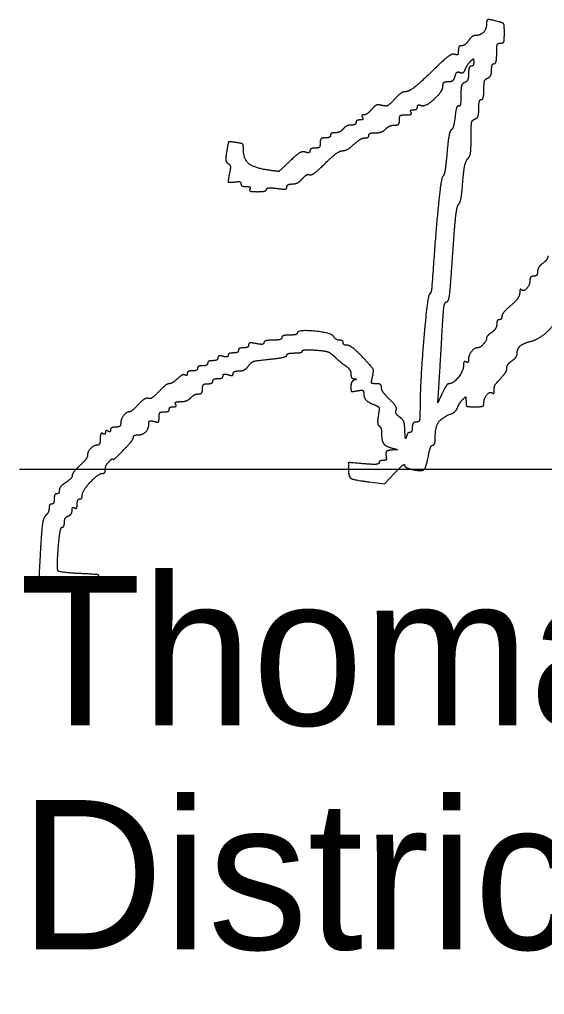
# Model space of a CAD drawing. Extents: x 0 to 34, y 0 to 22.
# Drawn here: x 24.5 to 24.993, y 8.324 to 9.238 of the extents above; entities that cross this region are included whole.
import ezdxf

# ---------------------------------------------------------------- set-up
doc = ezdxf.new("R2010")
doc.units = 0
doc.layers.add('SH_Data', color=7, linetype='Continuous')
doc.layers.add('SH_Text', color=7, linetype='Continuous')

msp = doc.modelspace()

# ---------------------------------------------------------------- linework, layer by layer
at = {"layer": 'SH_Data'}
msp.add_line((24.5, 8.816), (28, 8.816), dxfattribs=at)
at = {"layer": 'SH_Text'}
msp.add_line((24.54011, 8.70359), (24.54011, 8.70359), dxfattribs=at)
for points in [[(24.89664, 8.88722), (24.89238, 8.87822), (24.89371, 8.89742)], [(24.82855, 8.80418), (24.84247, 8.80254), (24.85192, 8.81238)]]:
    msp.add_lwpolyline(points, dxfattribs=at)
for points in [[(24.93817, 9.23325), (24.93817, 9.22862), (24.93247, 9.22262), (24.92807, 9.22262)], [(24.94957, 9.23551), (24.94093, 9.23782), (24.93817, 9.23728), (24.93817, 9.23325)], [(24.95497, 9.22474), (24.95497, 9.23238), (24.954, 9.23432), (24.94957, 9.23551)], [(24.92807, 9.22262), (24.92629, 9.22262), (24.92327, 9.22046), (24.92137, 9.21782)], [(24.95137, 9.21542), (24.95395, 9.21542), (24.95497, 9.21805), (24.95497, 9.22474)], [(24.91484, 9.21302), (24.91315, 9.21302), (24.91177, 9.21089), (24.91177, 9.20829)], [(24.92137, 9.21782), (24.91947, 9.21518), (24.91653, 9.21302), (24.91484, 9.21302)], [(24.94777, 9.20582), (24.94777, 9.21275), (24.94877, 9.21542), (24.95137, 9.21542)], [(24.90832, 9.20489), (24.90624, 9.20569), (24.89961, 9.20114), (24.89161, 9.19342)], [(24.91177, 9.20829), (24.91177, 9.20517), (24.9106, 9.20402), (24.90832, 9.20489)], [(24.94537, 9.19622), (24.94669, 9.19622), (24.94777, 9.20054), (24.94777, 9.20582)], [(24.89161, 9.19342), (24.87556, 9.17791), (24.86518, 9.16982), (24.86135, 9.16982)], [(24.91833, 9.19086), (24.91919, 9.19315), (24.92131, 9.19645), (24.92304, 9.19819)], [(24.92377, 9.19382), (24.92245, 9.19382), (24.92137, 9.19069), (24.92137, 9.18688)], [(24.92304, 9.19819), (24.92563, 9.20082), (24.92617, 9.20071), (24.92617, 9.19759)], [(24.92617, 9.19759), (24.92617, 9.19552), (24.92509, 9.19382), (24.92377, 9.19382)], [(24.94297, 9.19014), (24.94297, 9.19349), (24.94405, 9.19622), (24.94537, 9.19622)], [(24.9024, 9.17942), (24.90545, 9.17942), (24.90793, 9.18136), (24.90871, 9.18436)], [(24.90871, 9.18436), (24.9095, 9.18736), (24.91132, 9.18878), (24.91338, 9.188)], [(24.91338, 9.188), (24.91525, 9.18728), (24.91745, 9.18855), (24.91833, 9.19086)], [(24.92137, 9.18688), (24.92137, 9.18292), (24.91982, 9.17934), (24.91777, 9.17855)], [(24.93937, 9.18269), (24.94135, 9.18345), (24.94297, 9.1868), (24.94297, 9.19014)], [(24.8767, 9.15706), (24.88083, 9.15547), (24.89737, 9.17026), (24.89737, 9.17554)], [(24.89737, 9.17554), (24.89737, 9.17788), (24.89937, 9.17942), (24.9024, 9.17942)], [(24.91777, 9.17855), (24.91529, 9.1776), (24.91417, 9.17373), (24.91417, 9.16615)], [(24.93577, 9.17196), (24.93577, 9.17805), (24.93702, 9.18179), (24.93937, 9.18269)], [(24.86135, 9.16982), (24.85978, 9.16982), (24.85552, 9.16664), (24.85189, 9.16275)], [(24.91417, 9.16615), (24.91417, 9.16009), (24.91323, 9.15572), (24.91208, 9.15643)], [(24.93337, 9.16262), (24.93469, 9.16262), (24.93577, 9.16682), (24.93577, 9.17196)], [(24.84007, 9.15705), (24.83653, 9.15797), (24.83342, 9.15677), (24.83043, 9.15332)], [(24.85189, 9.16275), (24.84712, 9.15764), (24.84384, 9.15606), (24.84007, 9.15705)], [(24.87337, 9.15568), (24.87337, 9.15714), (24.87487, 9.15776), (24.8767, 9.15706)], [(24.91208, 9.15643), (24.91093, 9.15714), (24.90942, 9.15275), (24.90874, 9.14667)], [(24.93097, 9.15414), (24.93097, 9.15881), (24.93205, 9.16262), (24.93337, 9.16262)], [(24.82315, 9.14822), (24.82157, 9.14822), (24.82095, 9.14714), (24.82177, 9.14582)], [(24.83043, 9.15332), (24.828, 9.15051), (24.82472, 9.14822), (24.82315, 9.14822)], [(24.85657, 9.14342), (24.85657, 9.14697), (24.85817, 9.14822), (24.86271, 9.14822)], [(24.86271, 9.14822), (24.8662, 9.14822), (24.86821, 9.14926), (24.86737, 9.15062)], [(24.86737, 9.15062), (24.86655, 9.15194), (24.86757, 9.15302), (24.86963, 9.15302)], [(24.86963, 9.15302), (24.87169, 9.15302), (24.87337, 9.15421), (24.87337, 9.15568)], [(24.92737, 9.14429), (24.92963, 9.14515), (24.93097, 9.14882), (24.93097, 9.15414)], [(24.81126, 9.13862), (24.80879, 9.13862), (24.80541, 9.137), (24.80377, 9.13502)], [(24.81577, 9.14102), (24.81577, 9.1397), (24.81374, 9.13862), (24.81126, 9.13862)], [(24.81951, 9.14342), (24.81745, 9.14342), (24.81577, 9.14234), (24.81577, 9.14102)], [(24.82177, 9.14582), (24.82259, 9.1445), (24.82157, 9.14342), (24.81951, 9.14342)], [(24.84371, 9.13502), (24.84569, 9.137), (24.8494, 9.13862), (24.85194, 9.13862)], [(24.85194, 9.13862), (24.85497, 9.13862), (24.85657, 9.14028), (24.85657, 9.14342)], [(24.90874, 9.14667), (24.90805, 9.1406), (24.90645, 9.13495), (24.90517, 9.13412)], [(24.92377, 9.12653), (24.92377, 9.13887), (24.92466, 9.14325), (24.92737, 9.14429)], [(24.79177, 9.12902), (24.79177, 9.1277), (24.78961, 9.12662), (24.78697, 9.12662)], [(24.79628, 9.13142), (24.7938, 9.13142), (24.79177, 9.13034), (24.79177, 9.12902)], [(24.80377, 9.13502), (24.80213, 9.13304), (24.79876, 9.13142), (24.79628, 9.13142)], [(24.82407, 9.12662), (24.8261, 9.12662), (24.82777, 9.1277), (24.82777, 9.12902)], [(24.82777, 9.12902), (24.82777, 9.13034), (24.83055, 9.13142), (24.83394, 9.13142)], [(24.83394, 9.13142), (24.83734, 9.13142), (24.84173, 9.13304), (24.84371, 9.13502)], [(24.90517, 9.13412), (24.90388, 9.1333), (24.90205, 9.12344), (24.90109, 9.11223)], [(24.70311, 9.12231), (24.69651, 9.12328), (24.69594, 9.12272), (24.69445, 9.11389)], [(24.71017, 9.11544), (24.71017, 9.12006), (24.7087, 9.12149), (24.70311, 9.12231)], [(24.78217, 9.12182), (24.78217, 9.11862), (24.78057, 9.11702), (24.77737, 9.11702)], [(24.78697, 9.12662), (24.78377, 9.12662), (24.78217, 9.12502), (24.78217, 9.12182)], [(24.80321, 9.11462), (24.80552, 9.11462), (24.81033, 9.11732), (24.81389, 9.12062)], [(24.81389, 9.12062), (24.81745, 9.12392), (24.82203, 9.12662), (24.82407, 9.12662)], [(24.92056, 9.10695), (24.92261, 9.109), (24.92377, 9.11606), (24.92377, 9.12653)], [(24.69445, 9.11389), (24.69337, 9.10752), (24.6938, 9.10384), (24.69577, 9.10262)], [(24.73242, 9.09658), (24.71989, 9.09846), (24.71017, 9.1067), (24.71017, 9.11544)], [(24.76834, 9.11324), (24.76551, 9.11414), (24.76064, 9.11132), (24.75368, 9.10477)], [(24.77257, 9.11446), (24.77257, 9.11305), (24.77067, 9.1125), (24.76834, 9.11324)], [(24.77737, 9.11702), (24.77473, 9.11702), (24.77257, 9.11587), (24.77257, 9.11446)], [(24.78675, 9.10262), (24.79348, 9.10922), (24.80089, 9.11462), (24.80321, 9.11462)], [(24.90109, 9.11223), (24.90012, 9.10101), (24.8984, 9.09125), (24.89724, 9.09054)], [(24.69577, 9.10262), (24.69767, 9.10145), (24.69811, 9.09821), (24.69704, 9.09332)], [(24.75368, 9.10477), (24.74377, 9.09543), (24.74274, 9.09503), (24.73242, 9.09658)], [(24.77221, 9.09205), (24.77346, 9.09127), (24.78001, 9.09603), (24.78675, 9.10262)], [(24.91592, 9.08482), (24.91673, 9.09561), (24.91873, 9.10512), (24.92056, 9.10695)], [(24.69704, 9.09332), (24.69539, 9.08584), (24.69666, 9.08459), (24.70477, 9.08564)], [(24.70477, 9.08564), (24.70642, 9.08585), (24.70777, 9.0849), (24.70777, 9.08352)], [(24.70777, 9.08352), (24.70777, 9.08215), (24.70999, 9.08102), (24.71271, 9.08102)], [(24.75097, 9.0807), (24.75097, 9.0822), (24.75327, 9.08342), (24.75609, 9.08342)], [(24.75609, 9.08342), (24.7589, 9.08342), (24.76317, 9.08568), (24.76556, 9.08844)], [(24.76556, 9.08844), (24.76796, 9.0912), (24.77095, 9.09282), (24.77221, 9.09205)], [(24.89724, 9.09054), (24.89558, 9.08952), (24.89038, 9.03744), (24.88706, 8.98862)], [(24.91199, 9.06436), (24.91337, 9.0652), (24.91513, 9.07441), (24.91592, 9.08482)], [(24.71271, 9.08102), (24.71543, 9.08102), (24.71699, 9.07994), (24.71617, 9.07862)], [(24.71617, 9.07862), (24.71529, 9.07719), (24.71815, 9.07622), (24.72323, 9.07622)], [(24.72323, 9.07622), (24.72793, 9.07622), (24.73177, 9.0772), (24.73177, 9.07839)], [(24.73177, 9.07839), (24.73177, 9.07959), (24.73609, 9.07998), (24.74137, 9.07927)], [(24.74137, 9.07927), (24.74767, 9.07843), (24.75097, 9.07892), (24.75097, 9.0807)], [(24.90656, 9.01792), (24.90821, 9.04306), (24.9106, 9.0635), (24.91199, 9.06436)], [(24.90086, 8.97302), (24.90272, 8.97302), (24.90456, 8.98749), (24.90656, 9.01792)], [(24.99577, 9.01622), (24.99577, 9.01416), (24.99361, 9.01092), (24.99097, 9.00902)], [(24.98617, 9.00129), (24.98617, 8.99894), (24.98455, 8.99702), (24.98257, 8.99702)], [(24.99097, 9.00902), (24.98833, 9.00712), (24.98617, 9.00364), (24.98617, 9.00129)], [(24.97897, 8.99325), (24.97897, 8.98878), (24.97299, 8.9822), (24.97086, 8.98433)], [(24.98257, 8.99702), (24.98059, 8.99702), (24.97897, 8.99532), (24.97897, 8.99325)], [(24.88706, 8.98862), (24.88679, 8.98466), (24.88572, 8.98079), (24.88469, 8.98003)], [(24.97086, 8.98433), (24.97004, 8.98515), (24.96935, 8.98375), (24.96932, 8.98122)], [(24.88469, 8.98003), (24.88269, 8.97855), (24.87591, 8.89742), (24.87582, 8.87402)], [(24.96932, 8.98122), (24.96929, 8.97869), (24.96551, 8.97339), (24.96092, 8.96944)], [(24.89658, 8.94482), (24.89759, 8.96352), (24.89903, 8.97302), (24.90086, 8.97302)], [(24.96092, 8.96944), (24.95633, 8.96549), (24.95257, 8.9609), (24.95257, 8.95924)], [(24.95017, 8.95622), (24.94885, 8.95622), (24.94777, 8.9543), (24.94777, 8.95195)], [(24.95257, 8.95924), (24.95257, 8.95758), (24.95149, 8.95622), (24.95017, 8.95622)], [(24.97963, 8.9359), (24.98733, 8.93783), (25.00297, 8.95206), (25.00297, 8.95714)], [(24.94777, 8.95195), (24.94777, 8.9496), (24.94561, 8.94612), (24.94297, 8.94422)], [(24.74617, 8.93942), (24.74617, 8.9381), (24.74239, 8.93702), (24.73777, 8.93702)], [(24.75337, 8.94182), (24.74941, 8.94182), (24.74617, 8.94074), (24.74617, 8.93942)], [(24.76057, 8.94362), (24.76057, 8.94263), (24.75733, 8.94182), (24.75337, 8.94182)], [(24.79489, 8.9404), (24.79286, 8.94398), (24.76056, 8.94701), (24.76057, 8.94362)], [(24.80029, 8.93702), (24.79838, 8.93702), (24.79595, 8.93854), (24.79489, 8.9404)], [(24.89371, 8.89742), (24.89444, 8.90798), (24.89573, 8.92931), (24.89658, 8.94482)], [(24.93817, 8.93872), (24.93817, 8.93633), (24.93202, 8.92982), (24.92977, 8.92982)], [(24.94297, 8.94422), (24.94033, 8.94232), (24.93817, 8.93984), (24.93817, 8.93872)], [(24.71017, 8.92982), (24.70753, 8.92982), (24.70537, 8.92874), (24.70537, 8.92742)], [(24.71497, 8.93252), (24.71497, 8.93103), (24.71281, 8.92982), (24.71017, 8.92982)], [(24.72217, 8.93378), (24.71758, 8.9347), (24.71497, 8.93424), (24.71497, 8.93252)], [(24.72937, 8.93468), (24.72937, 8.93336), (24.72623, 8.93297), (24.72217, 8.93378)], [(24.73777, 8.93702), (24.73315, 8.93702), (24.72937, 8.93597), (24.72937, 8.93468)], [(24.76537, 8.92682), (24.76537, 8.92781), (24.77093, 8.92823), (24.77773, 8.92776)], [(24.80377, 8.93462), (24.80377, 8.93594), (24.8022, 8.93702), (24.80029, 8.93702)], [(24.80761, 8.93222), (24.8055, 8.93222), (24.80377, 8.9333), (24.80377, 8.93462)], [(24.8221, 8.92095), (24.81624, 8.92715), (24.80972, 8.93222), (24.80761, 8.93222)], [(24.92977, 8.92982), (24.92676, 8.92982), (24.92137, 8.92291), (24.92137, 8.91905)], [(24.96697, 8.92452), (24.96697, 8.9291), (24.97255, 8.93412), (24.97963, 8.9359)], [(24.68617, 8.9205), (24.68617, 8.91903), (24.68401, 8.91782), (24.68137, 8.91782)], [(24.69097, 8.92192), (24.68829, 8.92263), (24.68617, 8.922), (24.68617, 8.9205)], [(24.69577, 8.92284), (24.69577, 8.92165), (24.69361, 8.92123), (24.69097, 8.92192)], [(24.70057, 8.92502), (24.69793, 8.92502), (24.69577, 8.92404), (24.69577, 8.92284)], [(24.70537, 8.92742), (24.70537, 8.9261), (24.70321, 8.92502), (24.70057, 8.92502)], [(24.7149, 8.91292), (24.71744, 8.91644), (24.72238, 8.91802), (24.73463, 8.91923)], [(24.73463, 8.91923), (24.74362, 8.92011), (24.75097, 8.92178), (24.75097, 8.92293)], [(24.75097, 8.92293), (24.75097, 8.92408), (24.75421, 8.92502), (24.75817, 8.92502)], [(24.75817, 8.92502), (24.76213, 8.92502), (24.76537, 8.92583), (24.76537, 8.92682)], [(24.77773, 8.92776), (24.78629, 8.92717), (24.79173, 8.92532), (24.79541, 8.92176)], [(24.79541, 8.92176), (24.79832, 8.91893), (24.80302, 8.91503), (24.80584, 8.91309)], [(24.83127, 8.90295), (24.83251, 8.9086), (24.83105, 8.91147), (24.8221, 8.92095)], [(24.92137, 8.91905), (24.92137, 8.9169), (24.92029, 8.9158), (24.91897, 8.91662)], [(24.96217, 8.91782), (24.96481, 8.91972), (24.96697, 8.92274), (24.96697, 8.92452)], [(24.66697, 8.91062), (24.66697, 8.9093), (24.66481, 8.90822), (24.66217, 8.90822)], [(24.67177, 8.91302), (24.66913, 8.91302), (24.66697, 8.91194), (24.66697, 8.91062)], [(24.67657, 8.91542), (24.67657, 8.9141), (24.67441, 8.91302), (24.67177, 8.91302)], [(24.68137, 8.91782), (24.67873, 8.91782), (24.67657, 8.91674), (24.67657, 8.91542)], [(24.70604, 8.90822), (24.70905, 8.90822), (24.71304, 8.91033), (24.7149, 8.91292)], [(24.80584, 8.91309), (24.80866, 8.91115), (24.81097, 8.90764), (24.81097, 8.90529)], [(24.91657, 8.91305), (24.91657, 8.90818), (24.90682, 8.89622), (24.90284, 8.89622)], [(24.91897, 8.91662), (24.91765, 8.91744), (24.91657, 8.91583), (24.91657, 8.91305)], [(24.95437, 8.90453), (24.95602, 8.90637), (24.95737, 8.90933), (24.95737, 8.91112)], [(24.95737, 8.91112), (24.95737, 8.9129), (24.95953, 8.91592), (24.96217, 8.91782)], [(24.64823, 8.90094), (24.64545, 8.89834), (24.64194, 8.89622), (24.64043, 8.89622)], [(24.65533, 8.90439), (24.65421, 8.90509), (24.65102, 8.90353), (24.64823, 8.90094)], [(24.65737, 8.90568), (24.65737, 8.90428), (24.65645, 8.9037), (24.65533, 8.90439)], [(24.66217, 8.90822), (24.65953, 8.90822), (24.65737, 8.90708), (24.65737, 8.90568)], [(24.68137, 8.89862), (24.68137, 8.89994), (24.68353, 8.90102), (24.68617, 8.90102)], [(24.68617, 8.90102), (24.68881, 8.90102), (24.69097, 8.90217), (24.69097, 8.90358)], [(24.69097, 8.90358), (24.69097, 8.90505), (24.69302, 8.90549), (24.69577, 8.90462)], [(24.69577, 8.90462), (24.69852, 8.90375), (24.70057, 8.90419), (24.70057, 8.90566)], [(24.70057, 8.90566), (24.70057, 8.90707), (24.70303, 8.90822), (24.70604, 8.90822)], [(24.81097, 8.90529), (24.81097, 8.90294), (24.81232, 8.90093), (24.81397, 8.90083)], [(24.81397, 8.90083), (24.81637, 8.90068), (24.81637, 8.9004), (24.81397, 8.89943)], [(24.83478, 8.89622), (24.83056, 8.89622), (24.83002, 8.89726), (24.83127, 8.90295)], [(24.94537, 8.88992), (24.94537, 8.89375), (24.94683, 8.89612), (24.95437, 8.90453)], [(24.64043, 8.89622), (24.63893, 8.89622), (24.63458, 8.89288), (24.63077, 8.88881)], [(24.67177, 8.89142), (24.67177, 8.89462), (24.67337, 8.89622), (24.67657, 8.89622)], [(24.67657, 8.89622), (24.67921, 8.89622), (24.68137, 8.8973), (24.68137, 8.89862)], [(24.81397, 8.89943), (24.81232, 8.89876), (24.81097, 8.89602), (24.81097, 8.89334)], [(24.81097, 8.89334), (24.81097, 8.88943), (24.81216, 8.88869), (24.81697, 8.88961)], [(24.83977, 8.89238), (24.83977, 8.89467), (24.83775, 8.89622), (24.83478, 8.89622)], [(24.84723, 8.88158), (24.84313, 8.88541), (24.83977, 8.89027), (24.83977, 8.89238)], [(24.90284, 8.89622), (24.90177, 8.89622), (24.89898, 8.89217), (24.89664, 8.88722)], [(24.62081, 8.88241), (24.61914, 8.88297), (24.61491, 8.88037), (24.61141, 8.87662)], [(24.63077, 8.88881), (24.62696, 8.88473), (24.62248, 8.88185), (24.62081, 8.88241)], [(24.65106, 8.87942), (24.65434, 8.87942), (24.65865, 8.88104), (24.66063, 8.88302)], [(24.66063, 8.88302), (24.66261, 8.885), (24.66593, 8.88662), (24.668, 8.88662)], [(24.668, 8.88662), (24.67017, 8.88662), (24.67177, 8.88866), (24.67177, 8.89142)], [(24.81697, 8.88961), (24.82111, 8.8904), (24.82297, 8.88969), (24.82297, 8.88731)], [(24.82297, 8.88731), (24.82297, 8.88317), (24.82734, 8.87857), (24.83348, 8.87624)], [(24.91584, 8.88139), (24.91843, 8.88401), (24.91897, 8.8837), (24.91897, 8.87959)], [(24.93577, 8.87839), (24.93577, 8.88286), (24.94175, 8.88943), (24.94389, 8.8873)], [(24.94389, 8.8873), (24.9447, 8.88649), (24.94537, 8.88766), (24.94537, 8.88992)], [(24.61141, 8.87662), (24.60791, 8.87288), (24.60432, 8.86982), (24.60344, 8.86982)], [(24.64057, 8.87222), (24.64057, 8.87354), (24.64225, 8.87462), (24.64431, 8.87462)], [(24.64431, 8.87462), (24.64637, 8.87462), (24.64739, 8.8757), (24.64657, 8.87702)], [(24.64657, 8.87702), (24.64573, 8.87837), (24.64769, 8.87942), (24.65106, 8.87942)], [(24.83348, 8.87624), (24.8371, 8.87487), (24.83772, 8.8729), (24.83664, 8.86622)], [(24.85344, 8.87139), (24.85413, 8.87316), (24.85133, 8.87775), (24.84723, 8.88158)], [(24.87582, 8.87402), (24.87578, 8.86338), (24.87495, 8.86022), (24.87217, 8.86022)], [(24.90523, 8.86808), (24.90757, 8.86898), (24.9102, 8.87162), (24.91109, 8.87396)], [(24.91109, 8.87396), (24.91198, 8.8763), (24.91411, 8.87965), (24.91584, 8.88139)], [(24.91897, 8.87959), (24.91897, 8.87551), (24.92047, 8.87462), (24.92737, 8.87462)], [(24.92737, 8.87462), (24.93341, 8.87462), (24.93577, 8.87568), (24.93577, 8.87839)], [(24.60344, 8.86982), (24.60042, 8.86982), (24.59497, 8.86297), (24.59497, 8.85919)], [(24.62617, 8.86091), (24.62985, 8.85995), (24.63097, 8.86084), (24.63097, 8.86474)], [(24.63097, 8.86474), (24.63097, 8.86822), (24.63248, 8.86982), (24.63577, 8.86982)], [(24.63577, 8.86982), (24.63841, 8.86982), (24.64057, 8.8709), (24.64057, 8.87222)], [(24.83664, 8.86622), (24.83589, 8.86165), (24.8363, 8.85728), (24.83753, 8.85652)], [(24.85679, 8.86486), (24.85427, 8.86668), (24.85276, 8.86962), (24.85344, 8.87139)], [(24.86165, 8.85189), (24.86146, 8.85842), (24.85988, 8.86263), (24.85679, 8.86486)], [(24.89017, 8.84713), (24.89017, 8.85584), (24.89659, 8.86476), (24.90523, 8.86808)], [(24.59017, 8.85542), (24.58753, 8.85542), (24.58537, 8.85428), (24.58537, 8.85288)], [(24.59497, 8.85919), (24.59497, 8.85702), (24.59293, 8.85542), (24.59017, 8.85542)], [(24.61074, 8.84822), (24.6155, 8.84822), (24.62137, 8.85397), (24.62137, 8.85862)], [(24.62137, 8.85862), (24.62137, 8.86099), (24.62297, 8.86175), (24.62617, 8.86091)], [(24.83753, 8.85652), (24.83876, 8.85576), (24.83977, 8.85242), (24.83977, 8.84911)], [(24.86857, 8.85542), (24.86857, 8.85278), (24.86757, 8.85062), (24.86635, 8.85062)], [(24.87217, 8.86022), (24.87017, 8.86022), (24.86857, 8.85809), (24.86857, 8.85542)], [(24.57817, 8.84942), (24.57681, 8.85026), (24.57577, 8.84824), (24.57577, 8.84476)], [(24.58057, 8.85062), (24.58057, 8.84914), (24.57949, 8.8486), (24.57817, 8.84942)], [(24.58297, 8.85182), (24.58165, 8.85264), (24.58057, 8.8521), (24.58057, 8.85062)], [(24.58537, 8.85288), (24.58537, 8.85148), (24.58429, 8.851), (24.58297, 8.85182)], [(24.59737, 8.83382), (24.60265, 8.83931), (24.60697, 8.8448), (24.60697, 8.84601)], [(24.60697, 8.84601), (24.60697, 8.84723), (24.60867, 8.84822), (24.61074, 8.84822)], [(24.83977, 8.84911), (24.83977, 8.84234), (24.84384, 8.83732), (24.85074, 8.83556)], [(24.86303, 8.84642), (24.86242, 8.84411), (24.8618, 8.84657), (24.86165, 8.85189)], [(24.86635, 8.85062), (24.86512, 8.85062), (24.86363, 8.84873), (24.86303, 8.84642)], [(24.88788, 8.83862), (24.88914, 8.83862), (24.89017, 8.84245), (24.89017, 8.84713)], [(24.5732, 8.83862), (24.56977, 8.83862), (24.56377, 8.83247), (24.56377, 8.82895)], [(24.57577, 8.84476), (24.57577, 8.84138), (24.57461, 8.83862), (24.5732, 8.83862)], [(24.88391, 8.82968), (24.88483, 8.8346), (24.88662, 8.83862), (24.88788, 8.83862)], [(24.56377, 8.82895), (24.56377, 8.82741), (24.56053, 8.82312), (24.55657, 8.81942)], [(24.58777, 8.82539), (24.58777, 8.82453), (24.59209, 8.82832), (24.59737, 8.83382)], [(24.84997, 8.8341), (24.84514, 8.83385), (24.84343, 8.83142), (24.84429, 8.82602)], [(24.85074, 8.83556), (24.85476, 8.83453), (24.85466, 8.83434), (24.84997, 8.8341)], [(24.86856, 8.81582), (24.87749, 8.81386), (24.88165, 8.81762), (24.88391, 8.82968)], [(24.55657, 8.81942), (24.55261, 8.81572), (24.54937, 8.81153), (24.54937, 8.81011)], [(24.58057, 8.81599), (24.58057, 8.81806), (24.58219, 8.82138), (24.58417, 8.82336)], [(24.58417, 8.82336), (24.58615, 8.82534), (24.58777, 8.82626), (24.58777, 8.82539)], [(24.82297, 8.82118), (24.80932, 8.82242), (24.80857, 8.82221), (24.80857, 8.81718)], [(24.83737, 8.82205), (24.83737, 8.82085), (24.83093, 8.82046), (24.82297, 8.82118)], [(24.84097, 8.82422), (24.83899, 8.82422), (24.83737, 8.82324), (24.83737, 8.82205)], [(24.84429, 8.82602), (24.84444, 8.82503), (24.84295, 8.82422), (24.84097, 8.82422)], [(24.85192, 8.81238), (24.85712, 8.81779), (24.86137, 8.82113), (24.86137, 8.81981)], [(24.86137, 8.81981), (24.86137, 8.81848), (24.8646, 8.81669), (24.86856, 8.81582)], [(24.54937, 8.81011), (24.54937, 8.80869), (24.54667, 8.80576), (24.54337, 8.8036)], [(24.55897, 8.7919), (24.55897, 8.79601), (24.57422, 8.81222), (24.57809, 8.81222)], [(24.57809, 8.81222), (24.57945, 8.81222), (24.58057, 8.81392), (24.58057, 8.81599)], [(24.80857, 8.81718), (24.80857, 8.80907), (24.81334, 8.80597), (24.82855, 8.80418)], [(24.54337, 8.8036), (24.54007, 8.80144), (24.53737, 8.79817), (24.53737, 8.79634)], [(24.53497, 8.79302), (24.53365, 8.79302), (24.53257, 8.79086), (24.53257, 8.78822)], [(24.53737, 8.79634), (24.53737, 8.79452), (24.53629, 8.79302), (24.53497, 8.79302)], [(24.55657, 8.78822), (24.55789, 8.78822), (24.55897, 8.78988), (24.55897, 8.7919)], [(24.53017, 8.78342), (24.52885, 8.78342), (24.52777, 8.78172), (24.52777, 8.77965)], [(24.53257, 8.78822), (24.53257, 8.78558), (24.53149, 8.78342), (24.53017, 8.78342)], [(24.55177, 8.77982), (24.55309, 8.779), (24.55417, 8.78056), (24.55417, 8.78328)], [(24.55417, 8.78328), (24.55417, 8.786), (24.55525, 8.78822), (24.55657, 8.78822)], [(24.52455, 8.77266), (24.52246, 8.77056), (24.52079, 8.76005), (24.5198, 8.74267)], [(24.52777, 8.77965), (24.52777, 8.77757), (24.52632, 8.77443), (24.52455, 8.77266)], [(24.54577, 8.77229), (24.54775, 8.77305), (24.54937, 8.77539), (24.54937, 8.77749)], [(24.54937, 8.77749), (24.54937, 8.77959), (24.55045, 8.78063), (24.55177, 8.77982)], [(24.54012, 8.76182), (24.54125, 8.76182), (24.54217, 8.76386), (24.54217, 8.76636)], [(24.54217, 8.76636), (24.54217, 8.76886), (24.54379, 8.77153), (24.54577, 8.77229)], [(24.53664, 8.74479), (24.53742, 8.75416), (24.53899, 8.76182), (24.54012, 8.76182)], [(24.5198, 8.74267), (24.51831, 8.71672), (24.51844, 8.71573), (24.52396, 8.71021)], [(24.55903, 8.71815), (24.53748, 8.71916), (24.53476, 8.72239), (24.53664, 8.74479)], [(24.57534, 8.71202), (24.57465, 8.71689), (24.57306, 8.71749), (24.55903, 8.71815)], [(24.52396, 8.71021), (24.52772, 8.70645), (24.53319, 8.70421), (24.54011, 8.70359)], [(24.56874, 8.70662), (24.575, 8.70662), (24.57599, 8.70743), (24.57534, 8.71202)], [(24.54011, 8.70359), (24.54586, 8.70308), (24.553, 8.70247), (24.55597, 8.70224)], [(24.55597, 8.70224), (24.55894, 8.70201), (24.56137, 8.7029), (24.56137, 8.70422)], [(24.56137, 8.70422), (24.56137, 8.70554), (24.56469, 8.70662), (24.56874, 8.70662)]]:
    msp.add_open_spline(points, degree=2, dxfattribs=at)

# ---------------------------------------------------------------- texts
for s, p in [('Thomas D. Corey', (24.5, 8.576)), ('District       Deputy Director', (24.5, 8.366))]:
    msp.add_text(s, height=0.1399997, dxfattribs=at).set_placement(p)

doc.saveas('drawing.dxf')
